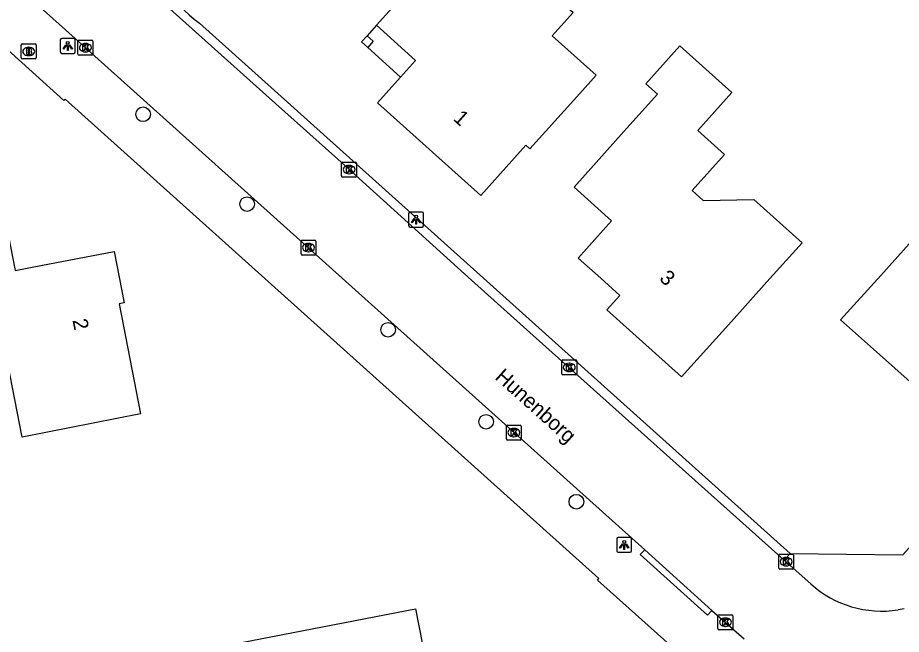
# Model space of a CAD drawing. Extents: x 157663 to 158496, y 379212 to 380934.
# Drawn here: x 158316.7 to 158375.9, y 380281.4 to 380322.6 of the extents above; entities that cross this region are included whole.
import ezdxf

# ---------------------------------------------------------------- set-up
doc = ezdxf.new("R2010")
doc.units = 0
for name, color, linetype in [('IMGEO_Boom', 7, 'Continuous'), ('IMGEO_Brandkraan', 7, 'Continuous'), ('IMGEO_Kolk', 7, 'Continuous'), ('IMGEO_Lichtpunt', 7, 'Continuous'), ('IMGEO_Openbare_ruimte_label', 7, 'Continuous'), ('IMGEO_Pand', 7, 'Continuous'), ('IMGEO_Pand_nummerreeks', 7, 'Continuous'), ('IMGEO_Pand_overbouw', 7, 'Continuous'), ('IMGEO_Rijbaan_lokaal_open', 7, 'Continuous'), ('IMGEO_Voetpad_open', 7, 'Continuous')]:
    doc.layers.add(name, color=color, linetype=linetype)

msp = doc.modelspace()

# ---------------------------------------------------------------- linework, layer by layer
at = {"layer": 'IMGEO_Boom'}
for centre in [(158325.101, 380316.171), (158332.065, 380310.16), (158341.512, 380301.744), (158348.077, 380295.59), (158354.121, 380290.236)]:
    msp.add_circle(centre, 0.489, dxfattribs=at)
at = {"layer": 'IMGEO_Brandkraan'}
for p, q in [((158316.943, 380319.952), (158316.943, 380320.804)), ((158317.018, 380320.878), (158317.87, 380320.878)), ((158317.431, 380320.658), (158317.456, 380320.658)), ((158317.944, 380320.804), (158317.944, 380319.952)), ((158317.87, 380319.878), (158317.018, 380319.878)), ((158317.454, 380320.098), (158317.429, 380320.098))]:
    msp.add_line(p, q, dxfattribs=at)
for points in [[(158316.943, 380319.952), (158316.943, 380320.804)], [(158317.018, 380320.878), (158317.87, 380320.878)], [(158317.291, 380320.578), (158317.291, 380320.178), (158317.504, 380320.178)], [(158317.522, 380320.578), (158317.291, 380320.578)], [(158317.47, 380320.497), (158317.416, 380320.497), (158317.416, 380320.421)], [(158317.944, 380320.804), (158317.944, 380319.952)], [(158317.87, 380319.878), (158317.018, 380319.878)], [(158317.416, 380320.421), (158317.469, 380320.421)], [(158317.478, 380320.345), (158317.416, 380320.345), (158317.416, 380320.264)], [(158317.416, 380320.264), (158317.478, 380320.264)]]:
    msp.add_lwpolyline(points, dxfattribs=at)
for centre, radius, start, end in [((158317.02, 380320.802), 0.0765, 91.55205, 178.44795), ((158317.02, 380320.802), 0.0765, 91.55205, 178.44795), ((158317.471, 380320.459), 0.0379, 267.82845, 90.93552), ((158317.526, 380320.433), 0.145, 59.4692, 91.53667), ((158317.551, 380320.48), 0.0922, 285.51372, 58.15012), ((158317.868, 380320.802), 0.0765, 1.55205, 88.44795), ((158317.868, 380320.802), 0.0765, 1.55205, 88.44795), ((158317.02, 380319.954), 0.0765, 181.55205, 268.44795), ((158317.02, 380319.954), 0.0765, 181.55205, 268.44795), ((158317.479, 380320.304), 0.0404, 269.87594, 90.50774), ((158317.51, 380320.429), 0.251, 268.66757, 293.53466), ((158317.556, 380320.288), 0.105, 301.31148, 78.98903), ((158317.868, 380319.954), 0.0765, 271.55205, 358.44795), ((158317.868, 380319.954), 0.0765, 271.55205, 358.44795)]:
    msp.add_arc(centre, radius, start, end, dxfattribs=at)
for centre, major_axis, ratio, start_param, end_param in [((158317.43, 380320.378), (-0.387, 0.002), 0.722429, 4.712389, 7.853982), ((158317.455, 380320.378), (-0.39, 0.002), 0.717154, 1.570796, 4.712389)]:
    msp.add_ellipse(centre, major_axis=major_axis, ratio=ratio, start_param=start_param, end_param=end_param, dxfattribs=at)
at = {"layer": 'IMGEO_Kolk'}
for p, q in [((158320.741, 380320.207), (158320.741, 380321.059)), ((158320.816, 380321.133), (158321.668, 380321.133)), ((158321.742, 380321.059), (158321.742, 380320.207)), ((158321.229, 380320.913), (158321.254, 380320.913)), ((158321.668, 380320.133), (158320.816, 380320.133)), ((158321.252, 380320.353), (158321.227, 380320.353)), ((158338.4, 380312.042), (158338.4, 380312.894)), ((158338.475, 380312.968), (158339.327, 380312.968)), ((158339.401, 380312.894), (158339.401, 380312.042)), ((158338.911, 380312.188), (158338.886, 380312.188)), ((158338.888, 380312.748), (158338.913, 380312.748)), ((158339.327, 380311.968), (158338.475, 380311.968)), ((158335.678, 380306.821), (158335.678, 380307.673)), ((158335.753, 380307.747), (158336.605, 380307.747)), ((158336.166, 380307.527), (158336.191, 380307.527)), ((158336.679, 380307.673), (158336.679, 380306.821)), ((158336.189, 380306.967), (158336.164, 380306.967)), ((158336.605, 380306.747), (158335.753, 380306.747)), ((158353.14, 380298.803), (158353.14, 380299.655)), ((158353.215, 380299.729), (158354.067, 380299.729)), ((158353.628, 380299.509), (158353.653, 380299.509)), ((158354.141, 380299.655), (158354.141, 380298.803)), ((158354.067, 380298.729), (158353.215, 380298.729)), ((158353.651, 380298.949), (158353.626, 380298.949)), ((158349.431, 380294.438), (158349.431, 380295.29)), ((158349.506, 380295.364), (158350.358, 380295.364)), ((158349.919, 380295.144), (158349.944, 380295.144)), ((158350.432, 380295.29), (158350.432, 380294.438)), ((158349.942, 380294.584), (158349.917, 380294.584)), ((158350.358, 380294.364), (158349.506, 380294.364)), ((158367.743, 380286.724), (158368.595, 380286.724)), ((158367.668, 380285.798), (158367.668, 380286.65)), ((158368.156, 380286.504), (158368.181, 380286.504)), ((158368.669, 380286.65), (158368.669, 380285.798)), ((158368.595, 380285.724), (158367.743, 380285.724)), ((158368.179, 380285.944), (158368.154, 380285.944)), ((158363.604, 380281.743), (158363.604, 380282.595)), ((158363.679, 380282.669), (158364.531, 380282.669)), ((158364.605, 380282.595), (158364.605, 380281.743)), ((158364.092, 380282.449), (158364.117, 380282.449)), ((158364.531, 380281.669), (158363.679, 380281.669)), ((158364.115, 380281.889), (158364.09, 380281.889))]:
    msp.add_line(p, q, dxfattribs=at)
for points in [[(158320.741, 380320.207), (158320.741, 380321.059)], [(158320.816, 380321.133), (158321.668, 380321.133)], [(158321.742, 380321.059), (158321.742, 380320.207)], [(158321.062, 380320.833), (158321.185, 380320.833), (158321.185, 380320.682), (158321.315, 380320.833), (158321.479, 380320.833), (158321.333, 380320.682), (158321.486, 380320.433), (158321.334, 380320.433), (158321.249, 380320.597), (158321.185, 380320.53), (158321.185, 380320.433), (158321.062, 380320.433), (158321.062, 380320.833)], [(158321.668, 380320.133), (158320.816, 380320.133)], [(158338.4, 380312.042), (158338.4, 380312.894)], [(158338.475, 380312.968), (158339.327, 380312.968)], [(158339.401, 380312.894), (158339.401, 380312.042)], [(158338.721, 380312.668), (158338.844, 380312.668), (158338.844, 380312.517), (158338.974, 380312.668), (158339.138, 380312.668), (158338.992, 380312.517), (158339.145, 380312.268), (158338.993, 380312.268), (158338.908, 380312.432), (158338.844, 380312.365), (158338.844, 380312.268), (158338.721, 380312.268), (158338.721, 380312.668)], [(158339.327, 380311.968), (158338.475, 380311.968)], [(158335.678, 380306.821), (158335.678, 380307.673)], [(158335.753, 380307.747), (158336.605, 380307.747)], [(158335.999, 380307.447), (158336.122, 380307.447), (158336.122, 380307.296), (158336.252, 380307.447), (158336.416, 380307.447), (158336.27, 380307.296), (158336.423, 380307.047), (158336.271, 380307.047), (158336.186, 380307.211), (158336.122, 380307.144), (158336.122, 380307.047), (158335.999, 380307.047), (158335.999, 380307.447)], [(158336.679, 380307.673), (158336.679, 380306.821)], [(158336.605, 380306.747), (158335.753, 380306.747)], [(158353.14, 380298.803), (158353.14, 380299.655)], [(158353.215, 380299.729), (158354.067, 380299.729)], [(158353.461, 380299.429), (158353.584, 380299.429), (158353.584, 380299.278), (158353.714, 380299.429), (158353.878, 380299.429), (158353.732, 380299.278), (158353.885, 380299.029), (158353.733, 380299.029), (158353.648, 380299.193), (158353.584, 380299.126), (158353.584, 380299.029), (158353.461, 380299.029), (158353.461, 380299.429)], [(158354.141, 380299.655), (158354.141, 380298.803)], [(158354.067, 380298.729), (158353.215, 380298.729)], [(158349.431, 380294.438), (158349.431, 380295.29)], [(158349.506, 380295.364), (158350.358, 380295.364)], [(158349.752, 380295.064), (158349.875, 380295.064), (158349.875, 380294.913), (158350.005, 380295.064), (158350.169, 380295.064), (158350.023, 380294.913), (158350.176, 380294.664), (158350.024, 380294.664), (158349.939, 380294.828), (158349.875, 380294.761), (158349.875, 380294.664), (158349.752, 380294.664), (158349.752, 380295.064)], [(158350.432, 380295.29), (158350.432, 380294.438)], [(158350.358, 380294.364), (158349.506, 380294.364)], [(158367.743, 380286.724), (158368.595, 380286.724)], [(158367.668, 380285.798), (158367.668, 380286.65)], [(158367.989, 380286.424), (158368.112, 380286.424), (158368.112, 380286.273), (158368.242, 380286.424), (158368.406, 380286.424), (158368.26, 380286.273), (158368.413, 380286.024), (158368.261, 380286.024), (158368.176, 380286.188), (158368.112, 380286.121), (158368.112, 380286.024), (158367.989, 380286.024), (158367.989, 380286.424)], [(158368.669, 380286.65), (158368.669, 380285.798)], [(158368.595, 380285.724), (158367.743, 380285.724)], [(158363.604, 380281.743), (158363.604, 380282.595)], [(158363.679, 380282.669), (158364.531, 380282.669)], [(158364.605, 380282.595), (158364.605, 380281.743)], [(158363.925, 380282.369), (158364.048, 380282.369), (158364.048, 380282.218), (158364.178, 380282.369), (158364.342, 380282.369), (158364.196, 380282.218), (158364.349, 380281.969), (158364.197, 380281.969), (158364.112, 380282.133), (158364.048, 380282.066), (158364.048, 380281.969), (158363.925, 380281.969), (158363.925, 380282.369)], [(158364.531, 380281.669), (158363.679, 380281.669)]]:
    msp.add_lwpolyline(points, dxfattribs=at)
for centre, start, end in [((158320.818, 380321.057), 91.55205, 178.44795), ((158320.818, 380321.057), 91.55205, 178.44795), ((158321.666, 380321.057), 1.55205, 88.44795), ((158321.666, 380321.057), 1.55205, 88.44795), ((158320.818, 380320.209), 181.55205, 268.44795), ((158320.818, 380320.209), 181.55205, 268.44795), ((158321.666, 380320.209), 271.55205, 358.44795), ((158321.666, 380320.209), 271.55205, 358.44795), ((158338.477, 380312.892), 91.55205, 178.44795), ((158338.477, 380312.892), 91.55205, 178.44795), ((158339.325, 380312.892), 1.55205, 88.44795), ((158339.325, 380312.892), 1.55205, 88.44795), ((158338.477, 380312.044), 181.55205, 268.44795), ((158338.477, 380312.044), 181.55205, 268.44795), ((158339.325, 380312.044), 271.55205, 358.44795), ((158339.325, 380312.044), 271.55205, 358.44795), ((158335.755, 380307.671), 91.55205, 178.44795), ((158335.755, 380307.671), 91.55205, 178.44795), ((158336.603, 380307.671), 1.55205, 88.44795), ((158336.603, 380307.671), 1.55205, 88.44795), ((158335.755, 380306.823), 181.55205, 268.44795), ((158335.755, 380306.823), 181.55205, 268.44795), ((158336.603, 380306.823), 271.55205, 358.44795), ((158336.603, 380306.823), 271.55205, 358.44795), ((158353.217, 380299.653), 91.55205, 178.44795), ((158353.217, 380299.653), 91.55205, 178.44795), ((158354.065, 380299.653), 1.55205, 88.44795), ((158354.065, 380299.653), 1.55205, 88.44795), ((158353.217, 380298.805), 181.55205, 268.44795), ((158353.217, 380298.805), 181.55205, 268.44795), ((158354.065, 380298.805), 271.55205, 358.44795), ((158354.065, 380298.805), 271.55205, 358.44795), ((158349.508, 380295.288), 91.55205, 178.44795), ((158349.508, 380295.288), 91.55205, 178.44795), ((158350.356, 380295.288), 1.55205, 88.44795), ((158350.356, 380295.288), 1.55205, 88.44795), ((158349.508, 380294.44), 181.55205, 268.44795), ((158349.508, 380294.44), 181.55205, 268.44795), ((158350.356, 380294.44), 271.55205, 358.44795), ((158350.356, 380294.44), 271.55205, 358.44795), ((158367.745, 380286.648), 91.55205, 178.44795), ((158367.745, 380286.648), 91.55205, 178.44795), ((158368.593, 380286.648), 1.55205, 88.44795), ((158368.593, 380286.648), 1.55205, 88.44795), ((158367.745, 380285.8), 181.55205, 268.44795), ((158367.745, 380285.8), 181.55205, 268.44795), ((158368.593, 380285.8), 271.55205, 358.44795), ((158368.593, 380285.8), 271.55205, 358.44795), ((158363.681, 380282.593), 91.55205, 178.44795), ((158363.681, 380282.593), 91.55205, 178.44795), ((158364.529, 380282.593), 1.55205, 88.44795), ((158364.529, 380282.593), 1.55205, 88.44795), ((158363.681, 380281.745), 181.55205, 268.44795), ((158363.681, 380281.745), 181.55205, 268.44795), ((158364.529, 380281.745), 271.55205, 358.44795), ((158364.529, 380281.745), 271.55205, 358.44795)]:
    msp.add_arc(centre, 0.0765, start, end, dxfattribs=at)
for centre, major_axis, ratio, start_param, end_param in [((158321.228, 380320.633), (-0.387, 0.002), 0.722429, 4.712389, 7.853982), ((158321.253, 380320.633), (-0.39, 0.002), 0.717154, 1.570796, 4.712389), ((158338.887, 380312.468), (-0.387, 0.002), 0.722429, 4.712389, 7.853982), ((158338.912, 380312.468), (-0.39, 0.002), 0.717154, 1.570796, 4.712389), ((158336.165, 380307.247), (-0.387, 0.002), 0.722429, 4.712389, 7.853982), ((158336.19, 380307.247), (-0.39, 0.002), 0.717154, 1.570796, 4.712389), ((158353.627, 380299.229), (-0.387, 0.002), 0.722429, 4.712389, 7.853982), ((158353.652, 380299.229), (-0.39, 0.002), 0.717154, 1.570796, 4.712389), ((158349.918, 380294.864), (-0.387, 0.002), 0.722429, 4.712389, 7.853982), ((158349.943, 380294.864), (-0.39, 0.002), 0.717154, 1.570796, 4.712389), ((158368.155, 380286.224), (-0.387, 0.002), 0.722429, 4.712389, 7.853982), ((158368.18, 380286.224), (-0.39, 0.002), 0.717154, 1.570796, 4.712389), ((158364.091, 380282.169), (-0.387, 0.002), 0.722429, 4.712389, 7.853982), ((158364.116, 380282.169), (-0.39, 0.002), 0.717154, 1.570796, 4.712389)]:
    msp.add_ellipse(centre, major_axis=major_axis, ratio=ratio, start_param=start_param, end_param=end_param, dxfattribs=at)
at = {"layer": 'IMGEO_Lichtpunt'}
for p, q in [((158319.556, 380321.152), (158319.556, 380320.345)), ((158319.556, 380321.152), (158319.556, 380320.345)), ((158320.458, 380321.247), (158319.65, 380321.247)), ((158320.458, 380321.247), (158319.65, 380321.247)), ((158320.552, 380320.345), (158320.552, 380321.152)), ((158320.552, 380320.345), (158320.552, 380321.152)), ((158319.65, 380320.251), (158320.458, 380320.251)), ((158319.65, 380320.251), (158320.458, 380320.251)), ((158342.886, 380309.523), (158342.886, 380308.716)), ((158342.886, 380309.523), (158342.886, 380308.716)), ((158343.788, 380309.618), (158342.98, 380309.618)), ((158343.788, 380309.618), (158342.98, 380309.618)), ((158343.882, 380308.716), (158343.882, 380309.523)), ((158343.882, 380308.716), (158343.882, 380309.523)), ((158342.98, 380308.622), (158343.788, 380308.622)), ((158342.98, 380308.622), (158343.788, 380308.622)), ((158356.826, 380287.75), (158356.826, 380286.943)), ((158356.826, 380287.75), (158356.826, 380286.943)), ((158357.728, 380287.845), (158356.92, 380287.845)), ((158357.728, 380287.845), (158356.92, 380287.845)), ((158357.822, 380286.943), (158357.822, 380287.75)), ((158357.822, 380286.943), (158357.822, 380287.75)), ((158356.92, 380286.849), (158357.728, 380286.849)), ((158356.92, 380286.849), (158357.728, 380286.849))]:
    msp.add_line(p, q, dxfattribs=at)
for points in [[(158319.93, 380320.816), (158319.969, 380320.788), (158319.781, 380320.526), (158319.743, 380320.553), (158319.93, 380320.816)], [(158320.032, 380320.768), (158320.079, 380320.768), (158320.079, 380320.446), (158320.032, 380320.446), (158320.032, 380320.768)], [(158320.142, 380320.788), (158320.18, 380320.815), (158320.367, 380320.553), (158320.328, 380320.525), (158320.142, 380320.788)], [(158343.26, 380309.187), (158343.299, 380309.159), (158343.111, 380308.897), (158343.073, 380308.924), (158343.26, 380309.187)], [(158343.362, 380309.139), (158343.409, 380309.139), (158343.409, 380308.817), (158343.362, 380308.817), (158343.362, 380309.139)], [(158343.472, 380309.159), (158343.51, 380309.186), (158343.697, 380308.924), (158343.658, 380308.896), (158343.472, 380309.159)], [(158357.2, 380287.414), (158357.239, 380287.386), (158357.051, 380287.124), (158357.013, 380287.151), (158357.2, 380287.414)], [(158357.302, 380287.366), (158357.349, 380287.366), (158357.349, 380287.044), (158357.302, 380287.044), (158357.302, 380287.366)], [(158357.412, 380287.386), (158357.45, 380287.413), (158357.637, 380287.151), (158357.598, 380287.123), (158357.412, 380287.386)]]:
    msp.add_lwpolyline(points, dxfattribs=at)
for centre in [(158320.055, 380320.95), (158343.385, 380309.321), (158357.325, 380287.548)]:
    msp.add_circle(centre, 0.0994, dxfattribs=at)
for centre, start, end in [((158319.65, 380321.152), 90, 180), ((158319.65, 380321.152), 90, 180), ((158320.458, 380321.152), 0, 90), ((158320.458, 380321.152), 0, 90), ((158319.65, 380320.345), 180, 270), ((158319.65, 380320.345), 180, 270), ((158320.458, 380320.345), 270, 0), ((158320.458, 380320.345), 270, 360), ((158342.98, 380309.523), 90, 180), ((158342.98, 380309.523), 90, 180), ((158343.788, 380309.523), 0, 90), ((158343.788, 380309.523), 0, 90), ((158342.98, 380308.716), 180, 270), ((158342.98, 380308.716), 180, 270), ((158343.788, 380308.716), 270, 0), ((158343.788, 380308.716), 270, 360), ((158356.92, 380287.75), 90, 180), ((158356.92, 380287.75), 90, 180), ((158357.728, 380287.75), 0, 90), ((158357.728, 380287.75), 0, 90), ((158356.92, 380286.943), 180, 270), ((158356.92, 380286.943), 180, 270), ((158357.728, 380286.943), 270, 0), ((158357.728, 380286.943), 270, 360)]:
    msp.add_arc(centre, 0.0946, start, end, dxfattribs=at)
at = {"layer": 'IMGEO_Pand'}
for points in [[(158355.447, 380318.787), (158354.355, 380317.57), (158351.014, 380313.849), (158350.736, 380314.098), (158347.711, 380310.729), (158340.792, 380316.939), (158342.332, 380318.654), (158343.34, 380319.777), (158340.742, 380322.142), (158344.082, 380325.864), (158347.027, 380329.146), (158351.947, 380324.73), (158353.898, 380322.979), (158352.505, 380321.427), (158355.447, 380318.787)], [(158340.144, 380320.652), (158339.734, 380321.019), (158340.101, 380321.428), (158340.511, 380321.061), (158340.144, 380320.652)], [(158364.043, 380313.479), (158361.873, 380311.061), (158362.614, 380310.396), (158366.008, 380310.469), (158369.233, 380307.574), (158366.877, 380304.95), (158364.506, 380302.309), (158361.166, 380298.587), (158356.164, 380303.077), (158357.031, 380304.043), (158355.752, 380305.191), (158354.244, 380306.544), (158356.477, 380309.032), (158353.964, 380311.288), (158357.304, 380315.009), (158359.55, 380317.511), (158358.771, 380318.21), (158361.051, 380320.752), (158364.534, 380317.626), (158362.253, 380315.085), (158364.043, 380313.479)], [(158388.658, 380309.781), (158386.027, 380306.778), (158387.003, 380305.924), (158384.635, 380303.221), (158386.662, 380301.445), (158383.239, 380297.562), (158381.298, 380299.274), (158378.522, 380296.432), (158374.419, 380300.086), (158371.82, 380302.401), (158374.502, 380305.388), (158383.041, 380314.899), (158388.658, 380309.781)], [(158311.388, 380301.195), (158309.725, 380309.738), (158315.527, 380310.867), (158316.532, 380305.706), (158318.251, 380306.041), (158323.159, 380306.996), (158323.831, 380303.545), (158323.499, 380303.48), (158324.933, 380296.113), (158316.998, 380294.568), (158315.551, 380302.005), (158311.388, 380301.195)], [(158329.622, 380280.401), (158343.351, 380283.073), (158344.504, 380277.15), (158349.423, 380278.107), (158350.945, 380270.286), (158344.65, 380269.061), (158343.781, 380273.526), (158338.235, 380272.446), (158335.451, 380267.512), (158332.252, 380266.889), (158331.428, 380271.121), (158329.622, 380280.401)]]:
    msp.add_lwpolyline(points, dxfattribs=at)
at = {"layer": 'IMGEO_Pand_overbouw'}
msp.add_lwpolyline([(158340.144, 380320.652), (158342.332, 380318.654), (158343.34, 380319.777), (158340.742, 380322.142), (158340.101, 380321.428), (158340.511, 380321.061)], close=True, dxfattribs=at)
at = {"layer": 'IMGEO_Rijbaan_lokaal_open'}
for points in [[(158368.046, 380286.323), (158351.223, 380301.374), (158347.107, 380305.076), (158338.137, 380313.159), (158333.974, 380316.904), (158322.192, 380327.468)], [(158316.461, 380324.918), (158316.931, 380324.502), (158319.899, 380321.823), (158358.695, 380287.026)], [(158358.695, 380287.026), (158363.19, 380282.962)], [(158369.829, 380284.728), (158368.046, 380286.323)], [(158363.19, 380282.962), (158365.367, 380281.05)], [(158376.064, 380283.067), (158375.664, 380282.997)]]:
    msp.add_lwpolyline(points, dxfattribs=at)
msp.add_arc((158374.578, 380290.037), 7.123, 228.18482, 278.76835, dxfattribs=at)
at = {"layer": 'IMGEO_Voetpad_open'}
for points in [[(158362.946, 380278.347), (158355.536, 380284.979), (158355.63, 380285.086), (158319.878, 380317.192), (158319.785, 380317.098), (158313.914, 380322.39)], [(158328.87, 380322.271), (158368.445, 380286.775)], [(158368.445, 380286.775), (158375.993, 380286.676), (158378.309, 380289.272), (158394.201, 380307.087)], [(158363.19, 380282.962), (158362.892, 380282.636), (158358.392, 380286.698), (158358.695, 380287.026)], [(158368.445, 380286.775), (158368.046, 380286.323)]]:
    msp.add_lwpolyline(points, dxfattribs=at)
msp.add_arc((158334.8, 380330.17), 9.877, 153.97597, 233.10476, dxfattribs=at)

# ---------------------------------------------------------------- texts
at = {"layer": 'IMGEO_Openbare_ruimte_label'}
msp.add_text('Hunenborg', height=1, rotation=318.16185, dxfattribs=at).set_placement((158348.61, 380298.495))
at = {"layer": 'IMGEO_Pand_nummerreeks'}
for s, rotation, p in [('1', 318.09387, (158345.815, 380315.817)), ('3', 318.09387, (158359.618, 380305.108)), ('2', 281.01499, (158320.369, 380302.393))]:
    msp.add_text(s, height=1, rotation=rotation, dxfattribs=at).set_placement(p)

doc.saveas('drawing.dxf')
